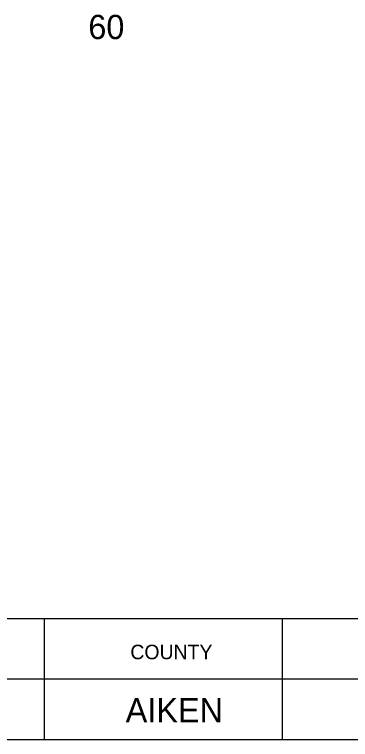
# Model space of a CAD drawing. Extents: x 1000 to 1162, y 999 to 8520.
# Drawn here: x 1138.48 to 1145.41, y 7310.05 to 7325.01 of the extents above; entities that cross this region are included whole.
import ezdxf

# ---------------------------------------------------------------- set-up
doc = ezdxf.new("R2010")
doc.units = 0
for name, color, linetype in [('Level 20', 7, 'Continuous'), ('Level 3', 7, 'Continuous'), ('Level 56', 7, 'Continuous')]:
    doc.layers.add(name, color=color, linetype=linetype)

msp = doc.modelspace()

# ---------------------------------------------------------------- linework, layer by layer
at = {"layer": 'Level 3'}
for p, q in [((1133.055, 7312.546), (1161.555, 7312.546)), ((1133.055, 7312.546), (1161.555, 7312.546)), ((1133.055, 7312.546), (1161.555, 7312.546)), ((1133.055, 7312.546), (1161.555, 7312.546)), ((1133.055, 7312.546), (1161.555, 7312.546)), ((1133.055, 7312.546), (1161.555, 7312.546)), ((1133.055, 7312.546), (1161.555, 7312.546)), ((1133.055, 7312.546), (1161.555, 7312.546)), ((1133.055, 7312.546), (1161.555, 7312.546)), ((1133.055, 7312.546), (1161.555, 7312.546)), ((1133.055, 7312.546), (1161.555, 7312.546)), ((1133.055, 7312.546), (1161.555, 7312.546)), ((1133.055, 7312.546), (1161.555, 7312.546)), ((1133.055, 7312.546), (1161.555, 7312.546)), ((1133.055, 7312.546), (1161.555, 7312.546)), ((1133.055, 7312.546), (1161.555, 7312.546)), ((1133.055, 7312.546), (1161.555, 7312.546)), ((1133.055, 7312.546), (1161.555, 7312.546)), ((1133.055, 7312.546), (1161.555, 7312.546)), ((1133.055, 7312.546), (1161.555, 7312.546)), ((1133.055, 7312.546), (1161.555, 7312.546)), ((1133.055, 7312.546), (1161.555, 7312.546)), ((1133.055, 7312.546), (1161.555, 7312.546)), ((1133.055, 7312.546), (1161.555, 7312.546)), ((1133.055, 7312.546), (1161.555, 7312.546)), ((1133.055, 7312.546), (1161.555, 7312.546)), ((1133.055, 7312.546), (1161.555, 7312.546)), ((1133.055, 7312.546), (1161.555, 7312.546)), ((1133.055, 7312.546), (1161.555, 7312.546)), ((1133.055, 7312.546), (1161.555, 7312.546)), ((1133.055, 7312.546), (1161.555, 7312.546)), ((1133.055, 7312.546), (1161.555, 7312.546)), ((1133.055, 7312.546), (1161.555, 7312.546)), ((1133.055, 7312.546), (1161.555, 7312.546)), ((1133.055, 7312.546), (1161.555, 7312.546)), ((1133.055, 7312.546), (1161.555, 7312.546)), ((1133.055, 7312.546), (1161.555, 7312.546)), ((1133.055, 7312.546), (1161.555, 7312.546)), ((1133.055, 7312.546), (1161.555, 7312.546)), ((1133.055, 7312.546), (1161.555, 7312.546)), ((1133.055, 7312.546), (1161.555, 7312.546)), ((1133.055, 7312.546), (1161.555, 7312.546)), ((1133.055, 7312.546), (1161.555, 7312.546)), ((1133.055, 7312.546), (1161.555, 7312.546)), ((1133.055, 7312.546), (1161.555, 7312.546)), ((1133.055, 7312.546), (1161.555, 7312.546)), ((1133.055, 7312.546), (1161.555, 7312.546)), ((1133.055, 7312.546), (1161.555, 7312.546)), ((1133.055, 7312.546), (1161.555, 7312.546)), ((1133.055, 7312.546), (1161.555, 7312.546)), ((1133.055, 7312.546), (1161.555, 7312.546)), ((1133.055, 7312.546), (1161.555, 7312.546)), ((1133.055, 7312.546), (1161.555, 7312.546)), ((1139.087, 7312.546), (1139.087, 7310.046)), ((1139.087, 7312.546), (1139.087, 7310.046)), ((1139.087, 7312.546), (1139.087, 7310.046)), ((1139.087, 7312.546), (1139.087, 7310.046)), ((1139.087, 7312.546), (1139.087, 7310.046)), ((1139.087, 7312.546), (1139.087, 7310.046)), ((1139.087, 7312.546), (1139.087, 7310.046)), ((1139.087, 7312.546), (1139.087, 7310.046)), ((1139.087, 7312.546), (1139.087, 7310.046)), ((1139.087, 7312.546), (1139.087, 7310.046)), ((1139.087, 7312.546), (1139.087, 7310.046)), ((1139.087, 7312.546), (1139.087, 7310.046)), ((1139.087, 7312.546), (1139.087, 7310.046)), ((1139.087, 7312.546), (1139.087, 7310.046)), ((1139.087, 7312.546), (1139.087, 7310.046)), ((1139.087, 7312.546), (1139.087, 7310.046)), ((1139.087, 7312.546), (1139.087, 7310.046)), ((1139.087, 7312.546), (1139.087, 7310.046)), ((1139.087, 7312.546), (1139.087, 7310.046)), ((1139.087, 7312.546), (1139.087, 7310.046)), ((1139.087, 7312.546), (1139.087, 7310.046)), ((1139.087, 7312.546), (1139.087, 7310.046)), ((1139.087, 7312.546), (1139.087, 7310.046)), ((1139.087, 7312.546), (1139.087, 7310.046)), ((1139.087, 7312.546), (1139.087, 7310.046)), ((1139.087, 7312.546), (1139.087, 7310.046)), ((1139.087, 7312.546), (1139.087, 7310.046)), ((1139.087, 7312.546), (1139.087, 7310.046)), ((1139.087, 7312.546), (1139.087, 7310.046)), ((1139.087, 7312.546), (1139.087, 7310.046)), ((1139.087, 7312.546), (1139.087, 7310.046)), ((1139.087, 7312.546), (1139.087, 7310.046)), ((1139.087, 7312.546), (1139.087, 7310.046)), ((1139.087, 7312.546), (1139.087, 7310.046)), ((1139.087, 7312.546), (1139.087, 7310.046)), ((1139.087, 7312.546), (1139.087, 7310.046)), ((1139.087, 7312.546), (1139.087, 7310.046)), ((1139.087, 7312.546), (1139.087, 7310.046)), ((1139.087, 7312.546), (1139.087, 7310.046)), ((1139.087, 7312.546), (1139.087, 7310.046)), ((1139.087, 7312.546), (1139.087, 7310.046)), ((1139.087, 7312.546), (1139.087, 7310.046)), ((1139.087, 7312.546), (1139.087, 7310.046)), ((1139.087, 7312.546), (1139.087, 7310.046)), ((1139.087, 7312.546), (1139.087, 7310.046)), ((1139.087, 7312.546), (1139.087, 7310.046)), ((1139.087, 7312.546), (1139.087, 7310.046)), ((1139.087, 7312.546), (1139.087, 7310.046)), ((1139.087, 7312.546), (1139.087, 7310.046)), ((1139.087, 7312.546), (1139.087, 7310.046)), ((1139.087, 7312.546), (1139.087, 7310.046)), ((1139.087, 7312.546), (1139.087, 7310.046)), ((1139.087, 7312.546), (1139.087, 7310.046)), ((1144, 7312.546), (1144, 7310.046)), ((1144, 7312.546), (1144, 7310.046)), ((1144, 7312.546), (1144, 7310.046)), ((1144, 7312.546), (1144, 7310.046)), ((1144, 7312.546), (1144, 7310.046)), ((1144, 7312.546), (1144, 7310.046)), ((1144, 7312.546), (1144, 7310.046)), ((1144, 7312.546), (1144, 7310.046)), ((1144, 7312.546), (1144, 7310.046)), ((1144, 7312.546), (1144, 7310.046)), ((1144, 7312.546), (1144, 7310.046)), ((1144, 7312.546), (1144, 7310.046)), ((1144, 7312.546), (1144, 7310.046)), ((1144, 7312.546), (1144, 7310.046)), ((1144, 7312.546), (1144, 7310.046)), ((1144, 7312.546), (1144, 7310.046)), ((1144, 7312.546), (1144, 7310.046)), ((1144, 7312.546), (1144, 7310.046)), ((1144, 7312.546), (1144, 7310.046)), ((1144, 7312.546), (1144, 7310.046)), ((1144, 7312.546), (1144, 7310.046)), ((1144, 7312.546), (1144, 7310.046)), ((1144, 7312.546), (1144, 7310.046)), ((1144, 7312.546), (1144, 7310.046)), ((1144, 7312.546), (1144, 7310.046)), ((1144, 7312.546), (1144, 7310.046)), ((1144, 7312.546), (1144, 7310.046)), ((1144, 7312.546), (1144, 7310.046)), ((1144, 7312.546), (1144, 7310.046)), ((1144, 7312.546), (1144, 7310.046)), ((1144, 7312.546), (1144, 7310.046)), ((1144, 7312.546), (1144, 7310.046)), ((1144, 7312.546), (1144, 7310.046)), ((1144, 7312.546), (1144, 7310.046)), ((1144, 7312.546), (1144, 7310.046)), ((1144, 7312.546), (1144, 7310.046)), ((1144, 7312.546), (1144, 7310.046)), ((1144, 7312.546), (1144, 7310.046)), ((1144, 7312.546), (1144, 7310.046)), ((1144, 7312.546), (1144, 7310.046)), ((1144, 7312.546), (1144, 7310.046)), ((1144, 7312.546), (1144, 7310.046)), ((1144, 7312.546), (1144, 7310.046)), ((1144, 7312.546), (1144, 7310.046)), ((1144, 7312.546), (1144, 7310.046)), ((1144, 7312.546), (1144, 7310.046)), ((1144, 7312.546), (1144, 7310.046)), ((1144, 7312.546), (1144, 7310.046)), ((1144, 7312.546), (1144, 7310.046)), ((1144, 7312.546), (1144, 7310.046)), ((1144, 7312.546), (1144, 7310.046)), ((1144, 7312.546), (1144, 7310.046)), ((1144, 7312.546), (1144, 7310.046)), ((1133.055, 7311.296), (1161.555, 7311.296)), ((1133.055, 7311.296), (1161.555, 7311.296)), ((1133.055, 7311.296), (1161.555, 7311.296)), ((1133.055, 7311.296), (1161.555, 7311.296)), ((1133.055, 7311.296), (1161.555, 7311.296)), ((1133.055, 7311.296), (1161.555, 7311.296)), ((1133.055, 7311.296), (1161.555, 7311.296)), ((1133.055, 7311.296), (1161.555, 7311.296)), ((1133.055, 7311.296), (1161.555, 7311.296)), ((1133.055, 7311.296), (1161.555, 7311.296)), ((1133.055, 7311.296), (1161.555, 7311.296)), ((1133.055, 7311.296), (1161.555, 7311.296)), ((1133.055, 7311.296), (1161.555, 7311.296)), ((1133.055, 7311.296), (1161.555, 7311.296)), ((1133.055, 7311.296), (1161.555, 7311.296)), ((1133.055, 7311.296), (1161.555, 7311.296)), ((1133.055, 7311.296), (1161.555, 7311.296)), ((1133.055, 7311.296), (1161.555, 7311.296)), ((1133.055, 7311.296), (1161.555, 7311.296)), ((1133.055, 7311.296), (1161.555, 7311.296)), ((1133.055, 7311.296), (1161.555, 7311.296)), ((1133.055, 7311.296), (1161.555, 7311.296)), ((1133.055, 7311.296), (1161.555, 7311.296)), ((1133.055, 7311.296), (1161.555, 7311.296)), ((1133.055, 7311.296), (1161.555, 7311.296)), ((1133.055, 7311.296), (1161.555, 7311.296)), ((1133.055, 7311.296), (1161.555, 7311.296)), ((1133.055, 7311.296), (1161.555, 7311.296)), ((1133.055, 7311.296), (1161.555, 7311.296)), ((1133.055, 7311.296), (1161.555, 7311.296)), ((1133.055, 7311.296), (1161.555, 7311.296)), ((1133.055, 7311.296), (1161.555, 7311.296)), ((1133.055, 7311.296), (1161.555, 7311.296)), ((1133.055, 7311.296), (1161.555, 7311.296)), ((1133.055, 7311.296), (1161.555, 7311.296)), ((1133.055, 7311.296), (1161.555, 7311.296)), ((1133.055, 7311.296), (1161.555, 7311.296)), ((1133.055, 7311.296), (1161.555, 7311.296)), ((1133.055, 7311.296), (1161.555, 7311.296)), ((1133.055, 7311.296), (1161.555, 7311.296)), ((1133.055, 7311.296), (1161.555, 7311.296)), ((1133.055, 7311.296), (1161.555, 7311.296)), ((1133.055, 7311.296), (1161.555, 7311.296)), ((1133.055, 7311.296), (1161.555, 7311.296)), ((1133.055, 7311.296), (1161.555, 7311.296)), ((1133.055, 7311.296), (1161.555, 7311.296)), ((1133.055, 7311.296), (1161.555, 7311.296)), ((1133.055, 7311.296), (1161.555, 7311.296)), ((1133.055, 7311.296), (1161.555, 7311.296)), ((1133.055, 7311.296), (1161.555, 7311.296)), ((1133.055, 7311.296), (1161.555, 7311.296)), ((1133.055, 7311.296), (1161.555, 7311.296)), ((1133.055, 7311.296), (1161.555, 7311.296)), ((1133.055, 7310.046), (1161.555, 7310.046)), ((1133.055, 7310.046), (1161.555, 7310.046)), ((1133.055, 7310.046), (1161.555, 7310.046)), ((1133.055, 7310.046), (1161.555, 7310.046)), ((1133.055, 7310.046), (1161.555, 7310.046)), ((1133.055, 7310.046), (1161.555, 7310.046)), ((1133.055, 7310.046), (1161.555, 7310.046)), ((1133.055, 7310.046), (1161.555, 7310.046)), ((1133.055, 7310.046), (1161.555, 7310.046)), ((1133.055, 7310.046), (1161.555, 7310.046)), ((1133.055, 7310.046), (1161.555, 7310.046)), ((1133.055, 7310.046), (1161.555, 7310.046)), ((1133.055, 7310.046), (1161.555, 7310.046)), ((1133.055, 7310.046), (1161.555, 7310.046)), ((1133.055, 7310.046), (1161.555, 7310.046)), ((1133.055, 7310.046), (1161.555, 7310.046)), ((1133.055, 7310.046), (1161.555, 7310.046)), ((1133.055, 7310.046), (1161.555, 7310.046)), ((1133.055, 7310.046), (1161.555, 7310.046)), ((1133.055, 7310.046), (1161.555, 7310.046)), ((1133.055, 7310.046), (1161.555, 7310.046)), ((1133.055, 7310.046), (1161.555, 7310.046)), ((1133.055, 7310.046), (1161.555, 7310.046)), ((1133.055, 7310.046), (1161.555, 7310.046)), ((1133.055, 7310.046), (1161.555, 7310.046)), ((1133.055, 7310.046), (1161.555, 7310.046)), ((1133.055, 7310.046), (1161.555, 7310.046)), ((1133.055, 7310.046), (1161.555, 7310.046)), ((1133.055, 7310.046), (1161.555, 7310.046)), ((1133.055, 7310.046), (1161.555, 7310.046)), ((1133.055, 7310.046), (1161.555, 7310.046)), ((1133.055, 7310.046), (1161.555, 7310.046)), ((1133.055, 7310.046), (1161.555, 7310.046)), ((1133.055, 7310.046), (1161.555, 7310.046)), ((1133.055, 7310.046), (1161.555, 7310.046)), ((1133.055, 7310.046), (1161.555, 7310.046)), ((1133.055, 7310.046), (1161.555, 7310.046)), ((1133.055, 7310.046), (1161.555, 7310.046)), ((1133.055, 7310.046), (1161.555, 7310.046)), ((1133.055, 7310.046), (1161.555, 7310.046)), ((1133.055, 7310.046), (1161.555, 7310.046)), ((1133.055, 7310.046), (1161.555, 7310.046)), ((1133.055, 7310.046), (1161.555, 7310.046)), ((1133.055, 7310.046), (1161.555, 7310.046)), ((1133.055, 7310.046), (1161.555, 7310.046)), ((1133.055, 7310.046), (1161.555, 7310.046)), ((1133.055, 7310.046), (1161.555, 7310.046)), ((1133.055, 7310.046), (1161.555, 7310.046)), ((1133.055, 7310.046), (1161.555, 7310.046)), ((1133.055, 7310.046), (1161.555, 7310.046)), ((1133.055, 7310.046), (1161.555, 7310.046)), ((1133.055, 7310.046), (1161.555, 7310.046)), ((1133.055, 7310.046), (1161.555, 7310.046))]:
    msp.add_line(p, q, dxfattribs=at)

# ---------------------------------------------------------------- texts
at = {"layer": 'Level 20'}
msp.add_text('AIKEN', height=0.5, dxfattribs=at).set_placement((1140.771, 7310.4))
at = {"layer": 'Level 3'}
msp.add_text('COUNTY', height=0.3, dxfattribs=at).set_placement((1140.867, 7311.702))
msp.add_text('COUNTY', height=0.3, dxfattribs=at).set_placement((1140.867, 7311.702))
msp.add_text('COUNTY', height=0.3, dxfattribs=at).set_placement((1140.867, 7311.702))
msp.add_text('COUNTY', height=0.3, dxfattribs=at).set_placement((1140.867, 7311.702))
msp.add_text('COUNTY', height=0.3, dxfattribs=at).set_placement((1140.867, 7311.702))
msp.add_text('COUNTY', height=0.3, dxfattribs=at).set_placement((1140.867, 7311.702))
msp.add_text('COUNTY', height=0.3, dxfattribs=at).set_placement((1140.867, 7311.702))
msp.add_text('COUNTY', height=0.3, dxfattribs=at).set_placement((1140.867, 7311.702))
msp.add_text('COUNTY', height=0.3, dxfattribs=at).set_placement((1140.867, 7311.702))
msp.add_text('COUNTY', height=0.3, dxfattribs=at).set_placement((1140.867, 7311.702))
msp.add_text('COUNTY', height=0.3, dxfattribs=at).set_placement((1140.867, 7311.702))
msp.add_text('COUNTY', height=0.3, dxfattribs=at).set_placement((1140.867, 7311.702))
msp.add_text('COUNTY', height=0.3, dxfattribs=at).set_placement((1140.867, 7311.702))
msp.add_text('COUNTY', height=0.3, dxfattribs=at).set_placement((1140.867, 7311.702))
msp.add_text('COUNTY', height=0.3, dxfattribs=at).set_placement((1140.867, 7311.702))
msp.add_text('COUNTY', height=0.3, dxfattribs=at).set_placement((1140.867, 7311.702))
msp.add_text('COUNTY', height=0.3, dxfattribs=at).set_placement((1140.867, 7311.702))
msp.add_text('COUNTY', height=0.3, dxfattribs=at).set_placement((1140.867, 7311.702))
msp.add_text('COUNTY', height=0.3, dxfattribs=at).set_placement((1140.867, 7311.702))
msp.add_text('COUNTY', height=0.3, dxfattribs=at).set_placement((1140.867, 7311.702))
msp.add_text('COUNTY', height=0.3, dxfattribs=at).set_placement((1140.867, 7311.702))
msp.add_text('COUNTY', height=0.3, dxfattribs=at).set_placement((1140.867, 7311.702))
msp.add_text('COUNTY', height=0.3, dxfattribs=at).set_placement((1140.867, 7311.702))
msp.add_text('COUNTY', height=0.3, dxfattribs=at).set_placement((1140.867, 7311.702))
msp.add_text('COUNTY', height=0.3, dxfattribs=at).set_placement((1140.867, 7311.702))
msp.add_text('COUNTY', height=0.3, dxfattribs=at).set_placement((1140.867, 7311.702))
msp.add_text('COUNTY', height=0.3, dxfattribs=at).set_placement((1140.867, 7311.702))
msp.add_text('COUNTY', height=0.3, dxfattribs=at).set_placement((1140.867, 7311.702))
msp.add_text('COUNTY', height=0.3, dxfattribs=at).set_placement((1140.867, 7311.702))
msp.add_text('COUNTY', height=0.3, dxfattribs=at).set_placement((1140.867, 7311.702))
msp.add_text('COUNTY', height=0.3, dxfattribs=at).set_placement((1140.867, 7311.702))
msp.add_text('COUNTY', height=0.3, dxfattribs=at).set_placement((1140.867, 7311.702))
msp.add_text('COUNTY', height=0.3, dxfattribs=at).set_placement((1140.867, 7311.702))
msp.add_text('COUNTY', height=0.3, dxfattribs=at).set_placement((1140.867, 7311.702))
msp.add_text('COUNTY', height=0.3, dxfattribs=at).set_placement((1140.867, 7311.702))
msp.add_text('COUNTY', height=0.3, dxfattribs=at).set_placement((1140.867, 7311.702))
msp.add_text('COUNTY', height=0.3, dxfattribs=at).set_placement((1140.867, 7311.702))
msp.add_text('COUNTY', height=0.3, dxfattribs=at).set_placement((1140.867, 7311.702))
msp.add_text('COUNTY', height=0.3, dxfattribs=at).set_placement((1140.867, 7311.702))
msp.add_text('COUNTY', height=0.3, dxfattribs=at).set_placement((1140.867, 7311.702))
msp.add_text('COUNTY', height=0.3, dxfattribs=at).set_placement((1140.867, 7311.702))
msp.add_text('COUNTY', height=0.3, dxfattribs=at).set_placement((1140.867, 7311.702))
msp.add_text('COUNTY', height=0.3, dxfattribs=at).set_placement((1140.867, 7311.702))
msp.add_text('COUNTY', height=0.3, dxfattribs=at).set_placement((1140.867, 7311.702))
msp.add_text('COUNTY', height=0.3, dxfattribs=at).set_placement((1140.867, 7311.702))
msp.add_text('COUNTY', height=0.3, dxfattribs=at).set_placement((1140.867, 7311.702))
msp.add_text('COUNTY', height=0.3, dxfattribs=at).set_placement((1140.867, 7311.702))
msp.add_text('COUNTY', height=0.3, dxfattribs=at).set_placement((1140.867, 7311.702))
msp.add_text('COUNTY', height=0.3, dxfattribs=at).set_placement((1140.867, 7311.702))
msp.add_text('COUNTY', height=0.3, dxfattribs=at).set_placement((1140.867, 7311.702))
msp.add_text('COUNTY', height=0.3, dxfattribs=at).set_placement((1140.867, 7311.702))
msp.add_text('COUNTY', height=0.3, dxfattribs=at).set_placement((1140.867, 7311.702))
msp.add_text('COUNTY', height=0.3, dxfattribs=at).set_placement((1140.867, 7311.702))
at = {"layer": 'Level 56'}
msp.add_text('60', height=0.5, dxfattribs=at).set_placement((1140, 7324.5))

doc.saveas('drawing.dxf')
